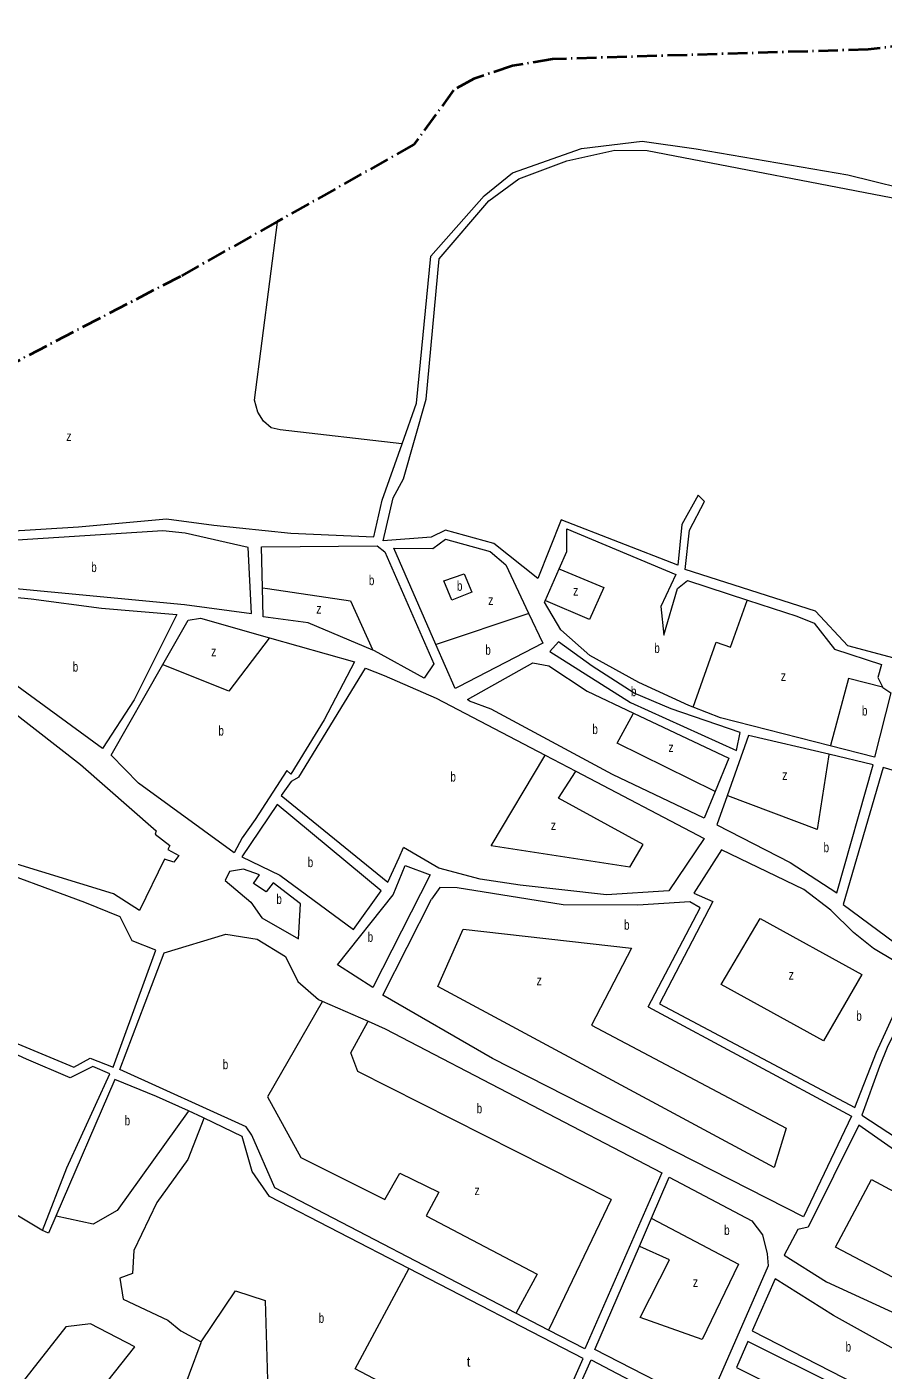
# Model space of a CAD drawing. Extents: x 639657 to 671642, y 222838 to 252123.
# Drawn here: x 648850 to 649723, y 250434 to 251804 of the extents above; entities that cross this region are included whole.
import ezdxf

# ---------------------------------------------------------------- set-up
doc = ezdxf.new("R2010")
doc.units = 0
doc.header["$LTSCALE"] = 4
doc.linetypes.add('DOT_DASHED', pattern=[7.7, 5, -1.2, 0.3, -1.2])
for name, color, linetype, lineweight in [('1', 7, 'Continuous', 13), ('21', 7, 'Continuous', 13), ('4', 7, 'DOT_DASHED', 40)]:
    doc.layers.add(name, color=color, linetype=linetype, lineweight=lineweight)
doc.layers.add('7', color=7, linetype='Continuous')

msp = doc.modelspace()

# ---------------------------------------------------------------- linework, layer by layer
at = {"layer": '1'}
for p, q in [((649585.83, 251080.99), (649564.101, 251019.564)), ((649229.4, 250956.69), (649233.891, 250966.831)), ((649270.97, 250926.06), (649262.63, 250914.01))]:
    msp.add_line(p, q, dxfattribs=at)
for points in [[(649232.556, 251378.466), (649247.21, 251419.94), (649261.92, 251569.82), (649316.26, 251631.45), (649345, 251654.96), (649415.43, 251679.65), (649477.31, 251687.33), (649532.57, 251679.51), (649687.17, 251653.04), (649767.17, 251633.25)], [(649734.54, 251159.83), (649687.22, 251172.39), (649654.03, 251207.98), (649521.3, 251250.4), (649525.7, 251290.39), (649541.1, 251319.67), (649534.42, 251326.1), (649517.74, 251296.18), (649513.77, 251254.9), (649394.78, 251301.02), (649370.88, 251241.2), (649326.07, 251276.76), (649276.81, 251290.61), (649262, 251283.48), (649213.21, 251279.7), (649223.41, 251323.36), (649233.88, 251342.95), (649256.87, 251424.27), (649270.44, 251567.26), (649321, 251626.52), (649351.46, 251648.74), (649400.63, 251667.14), (649449.39, 251678.23), (649482.5, 251677.88), (649750.86, 251626.12)], [(648572.83, 251318.406), (648692.57, 251263.98), (648707.66, 251249.61), (648733.78, 251213.56), (648742.87, 251228.51), (648754.73, 251283.66), (648825.37, 251289.03), (648902.54, 251293.74), (648992.16, 251301.92), (649040.55, 251295.59), (649119.04, 251287.41), (649203.53, 251283.76), (649212.24, 251320.97), (649232.556, 251378.466)], [(649400.46, 251268.57), (649400.4, 251291.79), (649511.86, 251245.22), (649496.26, 251212.72), (649499.57, 251183.28), (649513.41, 251230.82), (649523.49, 251239.23), (649584.73, 251219.23)], [(649090.199, 251231.788), (649089.2, 251273.36), (649207.21, 251274.52), (649214.75, 251268.52), (649264.73, 251154.08), (649255.1, 251139.66), (649204.29, 251167.25), (649202.697, 251167.923), (649136.5, 251195.88)], [(649267.06, 251173.881), (649223.98, 251272.2), (649263.96, 251271.87), (649276.84, 251281.36), (649322.44, 251268.8), (649338.17, 251255.08), (649361.586, 251205.662)], [(649529.3, 251109.863), (649524.92, 251111.56), (649474.13, 251135.07), (649423.98, 251162.67), (649394.24, 251188.81), (649377.83, 251216.93), (649378.522, 251218.51), (649392.748, 251250.972), (649400.46, 251268.57)], [(649136.5, 251195.88), (649090.91, 251202.21), (649090.199, 251231.788)], [(649584.73, 251219.23), (649635.13, 251202.77), (649652.77, 251195.51), (649673.69, 251169.13), (649721.66, 251153.35), (649717.83, 251140.23), (649723.01, 251130.14)], [(649361.586, 251205.662), (649376.01, 251175.22), (649289.95, 251130.51)], [(648988.352, 251153.415), (649014.17, 251198.8), (649026.85, 251200.76), (649097.208, 251180.815)], [(649097.208, 251180.815), (649183.9, 251156.24), (649152.9, 251097.05), (649119.1, 251041.72), (649115, 251045.37), (649082.69, 250995.21), (649069.2, 250976.47), (649061.29, 250961.19), (648963.7, 251032.51)], [(649289.95, 251130.51), (649286.73, 251128.99), (649267.06, 251173.881)], [(648963.7, 251032.51), (648935.67, 251060.81), (648988.352, 251153.415)], [(649301.38, 251116.14), (649299.23, 251117.85), (649365.97, 251155.21), (649382.31, 251152.03), (649421.29, 251126.12), (649468.537, 251103.777)], [(649127.06, 251038.52), (649195.1, 251149.61), (649214.25, 251142.35), (649267.19, 251119.27), (649378.489, 251060.938), (649409.613, 251044.625)], [(649723.01, 251130.14), (649730.98, 251124.57), (649714.41, 251058.98), (649669.297, 251070.471)], [(649551.795, 251023.892), (649540.51, 250996.84), (649447.11, 251041.29), (649323.33, 251107.81), (649301.38, 251116.14)], [(649669.297, 251070.471), (649557.41, 251098.97), (649529.3, 251109.863)], [(649468.537, 251103.777), (649565.91, 251057.73), (649551.795, 251023.892)], [(649564.101, 251019.564), (649553.64, 250989.99), (649628.32, 250951.51), (649675.9, 250920.69), (649713.14, 251051.24), (649667.883, 251061.816), (649585.83, 251080.99)], [(649409.613, 251044.625), (649540.57, 250975.99), (649504.62, 250922.6), (649441.01, 250918.56), (649353.08, 250928.21), (649312.22, 250934.55), (649269.84, 250945.62), (649233.891, 250966.831)], [(649790.13, 251028.67), (649723.25, 251048.47), (649682.39, 250908.46), (649753.02, 250856.22), (649824.738, 250819.322), (649885.546, 250788.037)], [(648865.5, 250576.22), (648890.47, 250639.89), (648934.26, 250735.85), (648917.04, 250743.54), (648893.85, 250731.88), (648849.29, 250750.89), (648792.03, 250777.17), (648795.44, 250785.13), (648897.69, 250742.63), (648914.43, 250751.92), (648937.68, 250742.74), (648981.4, 250862.12), (648957.08, 250871.73), (648944.97, 250895.99), (648908.81, 250910.72), (648799.9, 250950.85), (648722.69, 251035.56), (648715.58, 251039.19), (648670.436, 250938.804)], [(649127.06, 251038.52), (649119.34, 251034.2), (649109.06, 251019.78)], [(649109.06, 251019.78), (649217.87, 250931.51), (649229.4, 250956.69)], [(649483.569, 250804.355), (649536.69, 250905.27), (649525.92, 250911.48), (649472.85, 250908.11), (649396.76, 250908.34), (649288.6, 250925.68), (649270.97, 250926.06)], [(649324.79, 250751.7), (649212.83, 250816.31), (649262.63, 250914.01)], [(649348.651, 250491.754), (649102.7, 250619.61), (649079.33, 250673.48), (649073.29, 250681.84), (648944.56, 250740.39), (648989.79, 250859.35), (649052.72, 250878.21), (649084.76, 250873.14), (649113.62, 250855.59), (649125.95, 250830.05), (649147.28, 250811.62), (649151.104, 250809.945), (649197.809, 250789.493), (649215.08, 250781.93)], [(649483.569, 250804.355), (649690.96, 250692.74), (649642.05, 250590.11), (649324.79, 250751.7)], [(649215.08, 250781.93), (649497.5, 250635.06), (649418.93, 250455.22), (649381.978, 250474.429), (649348.651, 250491.754)], [(649014.526, 250698.017), (648981.83, 250712.77), (648939.43, 250730.06), (648879.257, 250590.812)], [(649030.58, 250690.725), (649029.19, 250691.4), (649014.526, 250698.017)], [(649239.463, 250537.315), (649097.14, 250610.78), (649079.44, 250636.31), (649069.23, 250671.95), (649030.58, 250690.725)], [(648879.257, 250590.812), (648871.75, 250573.44), (648865.5, 250576.22)], [(649369.172, 250337.776), (649417.24, 250445.55), (649239.463, 250537.315)], [(649462.15, 249842.76), (649466.73, 249971.84), (649457.66, 250000.94), (649319.9, 250222.5), (649322.67, 250230.88), (649334.68, 250240.58), (649425.2, 250444.07), (649537.99, 250385.08), (649517.28, 250338.62)]]:
    msp.add_lwpolyline(points, dxfattribs=at)
for points in [[(648759.85, 251275.28), (648749.88, 251228.7), (648806.18, 251234.17), (649010.47, 251214.69), (649078.86, 251205.62), (649075.44, 251272.9), (649011.12, 251287.56), (648988.54, 251289.87)], [(648980.62, 250980.54), (648995.49, 250968.97), (648993.57, 250964.67), (649004.76, 250958.68), (648999.62, 250951.79), (648989.94, 250954.99), (648964.51, 250902.48), (648938.02, 250919.61), (648830.64, 250952.65), (648776.54, 251000.44), (648749.98, 251039.28), (648725.43, 251053.83), (648714.65, 251063.05), (648675.96, 251132.16), (648636.68, 251183.01), (648631, 251214.6), (648654.5, 251266.68), (648673.24, 251255.98), (648736.02, 251182.4), (648904.53, 251051.28), (648981.47, 250983.77)], [(648750.8, 251201.57), (648744.75, 251210.15), (648747.52, 251219.62), (648808.57, 251224.71), (648853.95, 251220.31), (648925.99, 251210.82), (649002.55, 251204.35), (648959.16, 251117.4), (648926.84, 251067.67), (648767.19, 251184.41)], [(649465.38, 251114.63), (649573.62, 251065.7), (649577.44, 251084.19), (649506.88, 251108.29), (649469.22, 251124.31), (649426.37, 251151.71), (649391.91, 251176.55), (649383.13, 251166.86)], [(649107.79, 250938.53), (649182.76, 250883.06), (649211.01, 250922.68), (649105, 251010.52), (649068.83, 250957.13)], [(649642.37, 250923.82), (649558.23, 250964.43), (649529.98, 250920.3), (649549.57, 250911.54), (649495.06, 250807.39), (649694.16, 250701.56), (649716.34, 250758.13), (649739.83, 250809.33), (649755.44, 250838.6), (649713.24, 250863.63), (649693, 250879.91), (649669.72, 250902.84)], [(649223.49, 250918.42), (649235.66, 250948.32), (649261.05, 250938.93), (649202.49, 250823.8), (649166.74, 250846.92)], [(649089.43, 250894.86), (649126.68, 250873.68), (649128.94, 250909.36), (649100.93, 250930.78), (649093.65, 250921.52), (649080.94, 250930.08), (649086.94, 250938.91), (649070.8, 250944.67), (649056.4, 250942.27), (649052.13, 250933.01), (649078.2, 250911.16)], [(649719.39, 250743.31), (649701.39, 250693.68), (649762.41, 250654.04), (649869.8, 250599.98), (649921.43, 250726.24), (649930.63, 250741.74), (649762.54, 250833.68), (649727.45, 250762.71)], [(649757.51, 250642.21), (649698.29, 250683.52), (649646.59, 250579.38), (649636.07, 250576.99), (649622.17, 250550.96), (649665.45, 250523.57), (649808.11, 250458.22), (649864.24, 250589.65)], [(649504.82, 250630.57), (649589.41, 250586.1), (649600.19, 250571.74), (649604.98, 250552.2), (649605.87, 250540.17), (649543.11, 250396.26), (649429.25, 250454.82), (649474.545, 250560.16), (649486.824, 250588.718)], [(649672.42, 250489.43), (649613, 250526.87), (649589.73, 250473.73), (649775.9, 250378.22), (649798.95, 250429.41), (649772.27, 250441.8), (649768.21, 250436.2)], [(649770.76, 250370.25), (649585.25, 250462.76), (649573.73, 250436.31), (649759.67, 250342.94)]]:
    msp.add_lwpolyline(points, close=True, dxfattribs=at)
at = {"layer": '21'}
for points in [[(649232.556, 251378.466), (649232.056, 251378.523), (649108.006, 251392.706), (649098.966, 251394.968), (649091.055, 251401.751), (649085.405, 251410.795), (649082.015, 251423.232), (649105.276, 251604.749), (649105.34, 251605.249)], [(649392.748, 251250.972), (649393.248, 251250.764), (649438.217, 251232.019), (649423.706, 251199.355), (649379.022, 251218.298), (649378.522, 251218.51)], [(649090.199, 251231.788), (649095.199, 251231.044), (649179.737, 251218.461), (649202.355, 251168.677), (649202.697, 251167.923)], [(649529.3, 251109.863), (649529.377, 251110.079), (649552.85, 251176.128), (649567.36, 251171.046), (649584.55, 251218.73), (649584.73, 251219.23)], [(649267.06, 251173.881), (649267.56, 251174.049), (649361.086, 251205.494), (649361.586, 251205.662)], [(649097.208, 251180.815), (649096.828, 251180.315), (649055.845, 251126.406), (648988.852, 251153.215), (648988.352, 251153.415)], [(649723.01, 251130.14), (649722.51, 251130.267), (649687.798, 251139.109), (649669.432, 251070.971), (649669.297, 251070.471)], [(649551.795, 251023.892), (649551.295, 251024.138), (649452.002, 251073.055), (649468.268, 251103.277), (649468.537, 251103.777)], [(649464.702, 250946.76), (649323.224, 250968.536), (649378.19, 251060.438), (649378.489, 251060.938)], [(649667.883, 251061.816), (649667.805, 251061.316), (649655.874, 250985.226), (649564.601, 251019.377), (649564.101, 251019.564)], [(649464.702, 250946.76), (649478.487, 250969.987), (649392.149, 251017.168), (649409.295, 251044.125), (649409.613, 251044.625)], [(649151.104, 250809.945), (649150.818, 250809.445), (649095.232, 250712.311), (649129.332, 250650.613), (649214.945, 250607.787), (649230.181, 250634.643), (649270.085, 250615.045), (649257.025, 250591.092), (649370.208, 250531.571), (649348.922, 250492.254), (649348.651, 250491.754)], [(649445.663, 250607.787), (649187.375, 250738.442), (649180.119, 250757.314), (649197.534, 250788.993), (649197.809, 250789.493)], [(648865.5, 250576.22), (648865, 250576.52), (648617.449, 250724.824), (648616.95, 250725.124)], [(649014.526, 250698.017), (649014.167, 250697.517), (648941.744, 250596.622), (648917.297, 250582.577), (648879.757, 250590.704), (648879.257, 250590.812)], [(649030.58, 250690.725), (649030.383, 250690.225), (649013.915, 250648.423), (648982.157, 250604.476), (648958.672, 250555.727), (648957.321, 250532.108), (648944.521, 250527.501), (648948.005, 250505.895), (648993.349, 250484.751), (649006.768, 250473.713), (649027.591, 250462.422)], [(649445.663, 250607.787), (649382.217, 250474.929), (649381.978, 250474.429)], [(649486.824, 250588.718), (649487.324, 250588.453), (649575.533, 250541.733), (649538.531, 250464.791), (649475.41, 250487.293), (649505.156, 250546.088), (649475.045, 250559.93), (649474.545, 250560.16)], [(649369.172, 250337.776), (649368.672, 250338.039), (649184.473, 250435.031), (649239.194, 250536.815), (649239.463, 250537.315)], [(649027.591, 250462.422), (649062.456, 250514.633), (649092.958, 250504.522), (649095.522, 250412.356), (649111.783, 250402.753), (649110.397, 250390.514), (649229.916, 250326.159), (649211.216, 250295.638), (649181.32, 250293.804), (649179.105, 250273.595), (649201.289, 250117.41), (649201.36, 250116.91)], [(649132.547, 250008.726), (649132.797, 250009.226), (649137.433, 250018.504), (649138.132, 250036.686), (649135.336, 250056.266), (649127.647, 250073.749), (649111.571, 250097.525), (649082.214, 250124.098), (649044.119, 250154.867), (648990.997, 250191.231), (648953.951, 250217.105), (648950.456, 250224.797), (648953.252, 250239.483), (648967.931, 250277.944), (648987.502, 250305.217), (648995.191, 250324.797), (648995.191, 250349.273), (648991.696, 250366.056), (649027.405, 250461.922), (649027.591, 250462.422)]]:
    msp.add_lwpolyline(points, dxfattribs=at)
for points in [[(649274.895, 251238.814), (649295.659, 251246.006), (649303.629, 251227.16), (649283.342, 251219.186)], [(649597.809, 250894.511), (649701.585, 250837.154), (649662.406, 250769.649), (649557.93, 250826.992)], [(649466.575, 250864.027), (649425.523, 250785.619), (649624.317, 250680.369), (649611.983, 250640.446), (649268.809, 250824.815), (649294.928, 250883.61)], [(649711.4, 250628.238), (649818.395, 250570.764), (649785.021, 250501.082), (649674.741, 250559.15)], [(648959.777, 250457.364), (648914.459, 250480.741), (648889.296, 250477.944), (648837.572, 250411.511), (648870.424, 250373.748), (648824.99, 250340.881), (648808.215, 250361.86), (648798.429, 250284.238), (648898.383, 250354.168), (648898.383, 250361.86), (648899.082, 250375.147), (648903.975, 250387.035)]]:
    msp.add_lwpolyline(points, close=True, dxfattribs=at)
at = {"layer": '4'}
for points in [[(649964.95, 251791.709), (649903.59, 251803.88), (649707.88, 251780.8), (649385.95, 251770.95), (649345.13, 251763.97), (649305.82, 251750.97), (649285.01, 251739.3), (649244.53, 251683.73), (649105.34, 251605.249)], [(649105.34, 251605.249), (649006.29, 251549.4), (648665.81, 251372.05), (648572.83, 251318.406), (648570.113, 251316.838)]]:
    msp.add_lwpolyline(points, dxfattribs=at)

# ---------------------------------------------------------------- texts
at = {"layer": '7'}
for s, width, p in [('z', 0.8, (648889.907, 251381.401)), ('b', 0.75, (648915.338, 251247.745)), ('b', 0.75, (649198.574, 251234.408)), ('b', 0.75, (649288.414, 251228.609)), ('z', 0.8, (649320.293, 251214.112)), ('z', 0.8, (649406.934, 251223.767)), ('z', 0.8, (649144.96, 251205.414)), ('z', 0.8, (649037.733, 251161.923)), ('b', 0.75, (649317.395, 251163.373)), ('b', 0.75, (649489.729, 251165.24)), ('b', 0.75, (648896.493, 251146.19)), ('z', 0.8, (649618.787, 251136.664)), ('b', 0.75, (649465.93, 251121.125)), ('b', 0.75, (649701.583, 251101.364)), ('b', 0.75, (649045.111, 251080.975)), ('b', 0.75, (649426.608, 251082.492)), ('z', 0.8, (649504.154, 251064.078)), ('b', 0.75, (649281.766, 251034.085)), ('z', 0.8, (649620.238, 251035.769)), ('z', 0.8, (649384.168, 250984.505)), ('b', 0.75, (649662.404, 250961.999)), ('b', 0.75, (649136.201, 250946.79)), ('b', 0.75, (649104.248, 250909.175)), ('b', 0.75, (649458.897, 250882.884)), ('b', 0.75, (649197.34, 250870.539)), ('z', 0.8, (649626.855, 250832.073)), ('z', 0.8, (649369.657, 250826.267)), ('b', 0.75, (649695.78, 250789.974)), ('b', 0.75, (649049.524, 250740.62)), ('b', 0.75, (649308.538, 250695.616)), ('b', 0.75, (648949.456, 250683.342)), ('z', 0.8, (649306.361, 250612.142)), ('b', 0.75, (649561.022, 250571.493)), ('z', 0.8, (649529.099, 250518.505)), ('b', 0.75, (649147.381, 250481.878)), ('b', 0.75, (649684.91, 250452.545))]:
    msp.add_text(s, height=10, dxfattribs=dict(at, width=width)).set_placement(p)
msp.add_text('t', height=10, dxfattribs=at).set_placement((649298.381, 250437.209))

doc.saveas('drawing.dxf')
